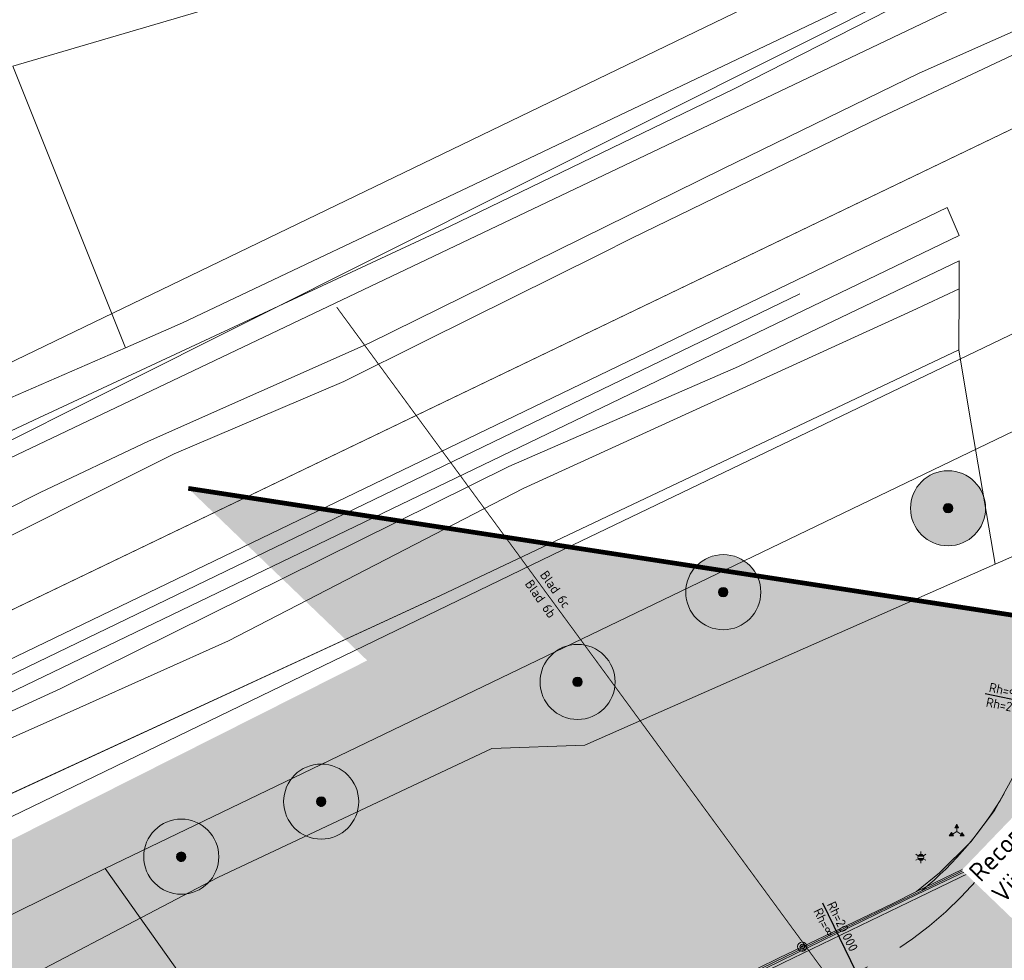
# Model space of a CAD drawing. Header units: metres. Extents: x 163543 to 168130, y 402678 to 405437.
# Tile 212 of 656: x 165410 to 165463, y 403862 to 403912. Entities that reach past the tile are written whole.
import ezdxf
from ezdxf.enums import TextEntityAlignment as Align

# ---------------------------------------------------------------- set-up
doc = ezdxf.new("R2010")
doc.units = ezdxf.units.M
for name, pattern in [('X-CA190022.004-UO-ALM_Assen$0$AM-AS', [16, 10, -2, 2, -2]), ('X-CA190022.004-UO-TXT_Tekst 1op200$0$AL-DETAILS', [5.2, 2, -1.2, 2]), ('X-CA190022.004-UO-TXT_Tekst 1op200$0$AL-TEKENBLADGRENS', [11.5, 2.5, -1.5, 1, -1.5, 1, -1.5, 2.5])]:
    doc.linetypes.add(name, pattern=pattern)
doc.layers.get('0').update_dxf_attribs({"lineweight": 25})
for name, color, linetype, lineweight in [('X-CA190022.004-UO-ALM_Assen$0$N-WE-AM-AS_WEG-G', 10, 'X-CA190022.004-UO-ALM_Assen$0$AM-AS', 25), ('X-CA190022.004-UO-ALM_Assen$0$N-WE-AM-TANGENTPUNT-T25', 7, 'Continuous', 25), ('X-CA190022.004-UO-BGT_Ondergrond$0$B-WE-VW-BEWEGWIJZERING_DRAAGCONSTRUCTIE-S', 7, 'Continuous', 25), ('X-CA190022.004-UO-BGT_Ondergrond$0$GE_244_Taludlijn_Lijn_GEM', 253, 'Continuous', 9), ('X-CA190022.004-UO-BGT_Ondergrond$0$GE_251_SPRTrein_as_Lijn_GEM', 253, 'Continuous', 9), ('X-CA190022.004-UO-BGT_Ondergrond$0$GE_314_WGDRijbaanLokaleweg_Vlak_GEM', 253, 'Continuous', 9), ('X-CA190022.004-UO-BGT_Ondergrond$0$GE_316_WGDFietspad_Vlak_GEM', 253, 'Continuous', 9), ('X-CA190022.004-UO-BGT_Ondergrond$0$GE_317_WGDVoetpad_Vlak_GEM', 253, 'Continuous', 9), ('X-CA190022.004-UO-BGT_Ondergrond$0$GE_367_OWGBerm_groenvoorziening_grasenk_GEM', 253, 'Continuous', 9), ('X-CA190022.004-UO-BGT_Ondergrond$0$GE_401_OTDErf_Vlak_GEM', 253, 'Continuous', 9), ('X-CA190022.004-UO-BGT_Ondergrond$0$GE_476_BTDGraslandagrarisch_Vlak_GEM', 253, 'Continuous', 9), ('X-CA190022.004-UO-BGT_Ondergrond$0$GE_478_BTDGroenvoorziening_bosplantsoen_GEM', 253, 'Continuous', 9), ('X-CA190022.004-UO-BGT_Ondergrond$0$GE_504_WTDWaterloop_sloot_Vlak_GEM', 253, 'Continuous', 9), ('X-CA190022.004-UO-BGT_Ondergrond$0$GE_541_OWTOever_slootkant_Vlak_GEM', 253, 'Continuous', 9), ('X-CA190022.004-UO-BGT_Ondergrond$0$GE_861_PALLichtmast_Punt_GEM', 253, 'Continuous', 9), ('X-CA190022.004-UO-DTM inmeting_v0.1$0$B-WE-RI-HWA_KOLK-S', 246, 'Continuous', 0), ('X-CA190022.004-UO-DTM inmeting_v0.1$0$B-WE-VH-KANTOPSLUITING_ACHTERKANTBAND-G', 246, 'Continuous', 0), ('X-CA190022.004-UO-DTM inmeting_v0.1$0$B-WE-VH-KANTOPSLUITING_VOORKANTBAND-G', 246, 'Continuous', 0), ('X-CA190022.004-UO-DTM inmeting_v0.1$0$B-WE-VH-VERHARDING_ASFALT-G', 246, 'Continuous', 0), ('X-CA190022.004-UO-DWM_Beplanting$0$B-WE-GR-BOOM-S AFKOMSTIG UIT BGT', 252, 'Continuous', 0), ('X-CA190022.004-UO-KAD_Percelen$0$B-WE-KG-GRENS_PERCEEL-GV', 150, 'Continuous', 9), ('X-CA190022.004-UO-TXT_Tekst 1op200$0$BLADEN', 7, 'Continuous', 25), ('X-CA190022.004-UO-TXT_Tekst 1op200$0$X-XX-AL-T35', 7, 'Continuous', 35), ('X-CA190022.004-UO-TXT_Tekst 1op200$0$X-XX-AL-TEKENBLADGRENS-G', 7, 'X-CA190022.004-UO-TXT_Tekst 1op200$0$AL-TEKENBLADGRENS', 35), ('X-CA190022.004-UO-TXT_Tekst 1op200$0$X-XX-AL-VERWIJZING_DETAIL-G', 7, 'X-CA190022.004-UO-TXT_Tekst 1op200$0$AL-DETAILS', 0), ('X-CA190022.004-UO-WHM_Putten en kolken combi_v0.1$0$KOLK INMETING', 251, 'Continuous', 18)]:
    doc.layers.add(name, color=color, linetype=linetype, lineweight=lineweight)
doc.layers.add('X-CA190022.004-UO-DWM_Beplanting$0$B-WE-GR-BOOM-S AFKOMSTIG UIT BOMENBESTAND GEMEENTE', color=252, linetype='Continuous')
doc.layers.add('X-CA190022.004-UO-DWM_Beplanting$0$N-GV-GR-GRAS-A-200', color=7, linetype='Continuous')
doc.layers.add('X-CA190022.004-UO-TXT_Tekst 1op200$0$X-XX-AL-VERWIJZING-V', color=253, linetype='Continuous', lineweight=0, transparency=0.4)
doc.styles.add('X-CA190022.004-UO-ALM_Assen$0$NLCS-ISO', font='NLCS-ISO.ttf')
doc.styles.add('X-CA190022.004-UO-BGT_Ondergrond$0$NLCS-ISO', font='NLCS-ISO.ttf')
doc.styles.add('X-CA190022.004-UO-DTM inmeting_v0.1$0$ISOCPEUR 9 PT', font='isocpeur.ttf', dxfattribs={"height": 2.4402})
doc.styles.add('X-CA190022.004-UO-TXT_Tekst 1op200$0$NLCS-ISO-M200-T25', font='NLCS-ISO.ttf', dxfattribs={"height": 0.5})
doc.styles.add('X-CA190022.004-UO-TXT_Tekst 1op200$0$NLCS-ISO-M200-T35', font='NLCS-ISO.ttf', dxfattribs={"height": 0.7})
doc.styles.add('X-CA190022.004-UO-WHM_Putten en kolken combi_v0.1$0$ISOCPEUR 9 PT', font='isocpeur.ttf', dxfattribs={"height": 2.4402})

# ---------------------------------------------------------------- blocks, each defined once
blk = doc.blocks.new('X-CA190022.004-UO-BGT_Ondergrond$0$N-SIE-WEG_LICHTMAST-SO')
h = blk.add_hatch(color=256)
h.paths.add_polyline_path([(1.16, 0.5, 0.658505), (-1.16, 0.5)])
h.paths.add_polyline_path([(-1.16, -0.5, 0.658505), (1.16, -0.5)])
at = {"flags": 128}
for points in [[(-2.19, 1.27), (-1.1, 0.63)], [(-1.16, 0.5), (1.16, 0.5)], [(0, 1.27), (0, 2.53)], [(1.1, 0.63), (2.19, 1.27)], [(-2.19, -1.27), (-1.1, -0.63)], [(-1.16, -0.5), (1.16, -0.5)], [(0, -1.27), (0, -2.53)], [(2.19, -1.27), (1.1, -0.63)]]:
    blk.add_lwpolyline(points, dxfattribs=at)
at = {"ltscale": 0.5}
blk.add_circle((0, 0), 1.27, dxfattribs=at)
at = {"style": 'X-CA190022.004-UO-BGT_Ondergrond$0$NLCS-ISO'}
blk.add_attdef('TYPE', text='', height=1.8, dxfattribs=at).set_placement((0, 2.53), align=Align.BOTTOM_CENTER)
blk = doc.blocks.new('X-CA190022.004-UO-BGT_Ondergrond$0$IMGEOLichtmastpaal')
at = {"xscale": 5, "yscale": 5, "zscale": 5}
blk.add_blockref('X-CA190022.004-UO-BGT_Ondergrond$0$N-SIE-WEG_LICHTMAST-SO', (0, 6.4), dxfattribs=at)
blk = doc.blocks.new('X-CA190022.004-UO-BGT_Ondergrond$0$SIE-WEG_VERKEERSBORD_WEGWIJZER-SO')
at = {"linetype": 'ByBlock', "lineweight": 18}
h = blk.add_hatch(color=0, dxfattribs=at)
h.dxf.hatch_style = 1
h.paths.add_polyline_path([(0.5, 1), (0, 2), (-0.5, 1)])
h = blk.add_hatch(color=0, dxfattribs=at)
h.dxf.hatch_style = 1
h.paths.add_polyline_path([(-1.38, -0.22), (-2, -1.15), (-0.88, -1.09)])
h = blk.add_hatch(color=0, dxfattribs=at)
h.dxf.hatch_style = 1
h.paths.add_polyline_path([(1.38, -0.22), (2, -1.15), (0.88, -1.09)])
at = {"color": 0, "linetype": 'ByBlock', "lineweight": 18}
for points in [[(-1.13, -0.65), (0, 0)], [(0, 1), (0, 0)], [(1.13, -0.65), (0, 0)]]:
    blk.add_lwpolyline(points, dxfattribs=at)
for points in [[(0.5, 1), (0, 2), (-0.5, 1)], [(-1.38, -0.22), (-2, -1.15), (-0.88, -1.09)], [(1.38, -0.22), (2, -1.15), (0.88, -1.09)]]:
    blk.add_lwpolyline(points, close=True, dxfattribs=at)
blk = doc.blocks.new('X-CA190022.004-UO-DTM inmeting_v0.1$0$kolk 1.03')
at = {"layer": 'X-CA190022.004-UO-DTM inmeting_v0.1$0$B-WE-RI-HWA_KOLK-S'}
blk.add_circle((0, 0), 0.25, dxfattribs=at)
at = {"layer": 'X-CA190022.004-UO-DTM inmeting_v0.1$0$B-WE-RI-HWA_KOLK-S', "insert": (0, 0), "char_height": 0.244, "attachment_point": 5, "style": 'X-CA190022.004-UO-DTM inmeting_v0.1$0$ISOCPEUR 9 PT'}
blk.add_mtext_dynamic_manual_height_columns('K', width=0.2523, gutter_width=12.2, heights=[0], dxfattribs=at)
blk = doc.blocks.new('X-CA190022.004-UO-DWM_Beplanting$0$SGR-BOOM_01-SO')
at = {"linetype": 'ByBlock', "lineweight": 18}
h = blk.add_hatch(color=0, dxfattribs=at)
h.dxf.hatch_style = 1
edge = h.paths.add_edge_path()
edge.add_arc((0, 0), 0.25, 0, 360)
at = {"color": 0, "linetype": 'ByBlock', "lineweight": 18}
for radius in [2, 0.25]:
    blk.add_circle((0, 0), radius, dxfattribs=at)
blk = doc.blocks.new('X-CA190022.004-UO-DWM_Beplanting$0$IMGEOBoom')
at = {"transparency": 33554457}
h = blk.add_hatch(color=256, dxfattribs=at)
h.dxf.hatch_style = 1
edge = h.paths.add_edge_path()
edge.add_arc((0, 0), 100, 0, 360)
edge = h.paths.add_edge_path(flags=17)
edge.add_arc((0, 0), 12.5, 0, 360)
h = blk.add_hatch()
h.set_pattern_fill('ANGLE', color=256)
h.set_pattern_definition([(0, (0, 0), (0, 6.985), [5.08, -1.905]), (90, (0, 0), (-6.985, 4e-16), [5.08, -1.905])])
edge = h.paths.add_edge_path(flags=17)
edge.add_arc((0, 0), 12.5, 0, 360)
at = {"layer": 'X-CA190022.004-UO-DWM_Beplanting$0$N-GV-GR-GRAS-A-200'}
h = blk.add_hatch(color=256, dxfattribs=at)
h.dxf.hatch_style = 1
edge = h.paths.add_edge_path(flags=17)
edge.add_arc((0, 0), 12.5, 0, 360)
at = {"xscale": 50, "yscale": 50, "zscale": 50}
blk.add_blockref('X-CA190022.004-UO-DWM_Beplanting$0$SGR-BOOM_01-SO', (0, 0), dxfattribs=at)
blk = doc.blocks.new('X-CA190022.004-UO-WHM_Putten en kolken combi_v0.1$0$kolk 1.03')
blk.add_circle((0, 0), 0.25)
at = {"insert": (0, 0), "char_height": 0.244, "attachment_point": 5, "style": 'X-CA190022.004-UO-WHM_Putten en kolken combi_v0.1$0$ISOCPEUR 9 PT'}
blk.add_mtext_dynamic_manual_height_columns('K', width=0.25229, gutter_width=12.201, heights=[0], dxfattribs=at)

msp = doc.modelspace()

# ---------------------------------------------------------------- hatches: boundary and pattern name
at = {"layer": 'X-CA190022.004-UO-TXT_Tekst 1op200$0$X-XX-AL-VERWIJZING-V'}
h = msp.add_hatch(color=256, dxfattribs=at)
h.dxf.hatch_style = 1
h.paths.add_polyline_path([(165464.919, 403840.427), (165429.383, 403874.578), (165436.637, 403882.126), (165438.662, 403884.233), (165419.079, 403887.244), (165428.612, 403878.083), (165285.905, 403806.186), (165302.209, 403758.452)])
h = msp.add_hatch(color=256, dxfattribs=at)
h.dxf.hatch_style = 1
h.paths.add_polyline_path([(165449.202, 403882.613), (165440.315, 403883.979), (165436.637, 403882.126), (165429.383, 403874.578), (165464.919, 403840.427), (165467.631, 403841.794), (165469.033, 403843.252)])
h = msp.add_hatch(color=256, dxfattribs=at)
h.dxf.hatch_style = 1
h.paths.add_polyline_path([(165440.315, 403883.979), (165438.662, 403884.233), (165436.637, 403882.126)])
h = msp.add_hatch(color=256, dxfattribs=at)
h.dxf.hatch_style = 1
h.paths.add_polyline_path([(165471.506, 403877.339), (165470.295, 403878.587), (165468.473, 403879.052), (165464.873, 403880.204), (165449.202, 403882.613), (165469.033, 403843.252), (165489.15, 403864.185)])

# ---------------------------------------------------------------- linework, layer by layer
at = {"layer": 'X-CA190022.004-UO-ALM_Assen$0$N-WE-AM-AS_WEG-G', "linetype": 'X-CA190022.004-UO-ALM_Assen$0$AM-AS', "lineweight": 18, "flags": 128}
msp.add_lwpolyline([(163996.334, 403048.708), (164190.428, 403269.702, -0.042486), (164203.13, 403281.901, -0.059508), (164394.91, 403402.509, 0.004627), (164427.609, 403418.376, -0.157573), (164448.898, 403421.56, 0.154381), (164469.795, 403424.552), (164600.315, 403487.369, -0.209691), (164620.389, 403488.075, 0.209331), (164640.431, 403488.767), (164764.018, 403548.037, -0.149301), (164778.457, 403550.23, 0.1997), (164797.071, 403554.955), (164807.437, 403562.718, 0.087199), (164813.361, 403569.026, -0.136187), (164823.414, 403577.842), (165121.427, 403721.534), (165178.772, 403748.854, -0.027628), (165181.326, 403749.902), (165206.702, 403758.712, -0.228175), (165222.216, 403756.927, 0.262526), (165239.877, 403756.048), (165316.357, 403794.295, -0.002956), (165321.66, 403796.908), (165454.676, 403861.474, 0.23372), (165465.542, 403875.483), (165466.039, 403877.93, -0.138247), (165476.467, 403898.194), (165483.323, 403905.54), (165502.013, 403925.318, 0.002701), (165511.627, 403935.531), (165520.324, 403945.455), (165525.692, 403951.366), (165530.615, 403956.367, -0.067804), (165540.386, 403964.278), (165579.008, 403987.566, 0.233996), (165587.607, 404001.027, -0.257888), (165597.631, 404015.262), (165668.806, 404049.862, 0.124118), (165680.965, 404060.093), (165692.91, 404076.671, -0.330379), (165732.646, 404089.323, 0.184611), (165745.492, 404089.775), (165892.325, 404151.907, 0.025067), (165914.878, 404162.813, -0.010717), (165924.387, 404167.754), (166007.57, 404208.726, -0.019073), (166018.017, 404213.386, -0.104113), (166035.06, 404216.38), (166071.364, 404215.162, 0.120943), (166079.763, 404216.927), (166253.115, 404300.212, 0.13702), (166261.203, 404307.309, -0.137066), (166269.294, 404314.407), (166458.055, 404405.053, -0.054959), (166465.293, 404407.596), (166474.012, 404409.62, 0.055121), (166477.744, 404410.933), (166509.846, 404426.374, 0.067066), (166514.307, 404429.311, -0.067277), (166518.783, 404432.256), (166556.669, 404450.44, -0.017321), (166566.185, 404454.609, 0.016602), (166575.312, 404458.591), (166597.751, 404469.282, 0.132978), (166635.089, 404501.312, -0.040273), (166645.175, 404513.84), (166648.196, 404517.029, -0.072027), (166677.02, 404539.8), (166677.246, 404539.931, -0.089333), (166717.817, 404554.586), (166734.29, 404557.387, 0.162804), (166748.275, 404564.868, -0.09225), (166757.883, 404571.874), (166814.895, 404599.135, -0.032371), (166817.296, 404600.098), (166825.54, 404602.798, 0.083096), (166832.851, 404606.627, -0.051041), (166841.551, 404611.916), (166891.289, 404635.589, -0.108035), (166898.777, 404637.334), (166928.242, 404637.739, 0.209269), (166941.385, 404643.709, -0.026762), (166980.536, 404682.861, -0.026198), (167007.229, 404704.425, -0.019993), (167033.13, 404721.66), (167034.933, 404722.758, -0.028502), (167071.485, 404742.263), (167095.887, 404753.549, 0.061079), (167112.435, 404763.813, -0.01638), (167116.342, 404766.748), (167122.496, 404771.065, -0.093473), (167132.24, 404775.479), (167140.621, 404777.52, -0.056178), (167157.198, 404779.63), (167189.731, 404780.099, -0.091291), (167196.158, 404779.011), (167222.307, 404769.473, 0.203837), (167236.378, 404770.212, 0.017826), (167328.832, 404819.552), (167395.677, 404858.349, 0.031256), (167406.067, 404865.281), (167511.469, 404945.55)], format="xyb", dxfattribs=at)
at = {"layer": 'X-CA190022.004-UO-ALM_Assen$0$N-WE-AM-TANGENTPUNT-T25', "linetype": 'Continuous', "lineweight": 25}
for p, q in [((165465.542, 403875.483), (165461.524, 403876.299)), ((165454.676, 403861.474), (165452.886, 403865.162))]:
    msp.add_line(p, q, dxfattribs=at)
at = {"layer": 'X-CA190022.004-UO-BGT_Ondergrond$0$GE_244_Taludlijn_Lijn_GEM'}
for p, q in [((165207.914, 403783.806), (165464.701, 403907.211)), ((165432.514, 403881.549), (165460.119, 403894.625)), ((165392.748, 403863.197), (165432.514, 403881.549))]:
    msp.add_line(p, q, dxfattribs=at)
at = {"layer": 'X-CA190022.004-UO-BGT_Ondergrond$0$GE_251_SPRTrein_as_Lijn_GEM'}
for p, q in [((165206.967, 403780.505), (165459.506, 403902.202)), ((165459.506, 403902.202), (165460.152, 403900.711)), ((165207.634, 403779.154), (165460.152, 403900.711)), ((165403.135, 403874.178), (165451.665, 403897.599))]:
    msp.add_line(p, q, dxfattribs=at)
at = {"layer": 'X-CA190022.004-UO-BGT_Ondergrond$0$GE_314_WGDRijbaanLokaleweg_Vlak_GEM', "flags": 128}
msp.add_lwpolyline([(165317.94, 403797.77), (165450.872, 403862.295), (165453.492, 403863.567), (165458.165, 403865.835), (165462.706, 403868.039), (165466.438, 403869.85), (165467.289, 403870.263), (165468.64, 403870.919), (165502.733, 403887.468), (165505.358, 403882.061), (165500.643, 403879.766), (165497.473, 403878.224), (165471.615, 403865.64), (165471.159, 403865.418), (165454.377, 403857.324), (165435.261, 403848.004), (165428.91, 403844.923), (165428.309, 403844.631), (165413.209, 403837.305), (165410.8, 403836.137), (165410.141, 403835.817), (165404.196, 403832.933)], dxfattribs=at)
at = {"layer": 'X-CA190022.004-UO-BGT_Ondergrond$0$GE_316_WGDFietspad_Vlak_GEM', "flags": 128}
msp.add_lwpolyline([(165467.087, 403873.599), (165466.438, 403869.85), (165462.706, 403868.039), (165458.165, 403865.835)], dxfattribs=at)
at = {"layer": 'X-CA190022.004-UO-BGT_Ondergrond$0$GE_316_WGDFietspad_Vlak_GEM'}
msp.add_arc((165445.613, 403880.94), 19.639, 309.7251, 329.5735, dxfattribs=at)
at = {"layer": 'X-CA190022.004-UO-BGT_Ondergrond$0$GE_317_WGDVoetpad_Vlak_GEM', "flags": 128}
msp.add_lwpolyline([(165391.509, 403867.064), (165412.295, 403876.591), (165436.153, 403888.417), (165448.387, 403893.737), (165460.145, 403899.354), (165460.137, 403897.876), (165457.635, 403896.695), (165436.928, 403887.232), (165421.232, 403879.128), (165413.3, 403875.583), (165398.279, 403868.914)], dxfattribs=at)
at = {"layer": 'X-CA190022.004-UO-BGT_Ondergrond$0$GE_367_OWGBerm_groenvoorziening_grasenk_GEM', "flags": 128}
for points in [[(165405.934, 403882.882), (165418.322, 403889.087), (165427.369, 403892.934), (165431.711, 403895.092), (165440.947, 403899.683), (165442.706, 403900.557), (165455.967, 403906.999), (165466.917, 403912.152), (165480.008, 403918.483), (165493.464, 403925.411), (165499.33, 403929.427), (165501.371, 403932.143), (165502.06, 403935.175), (165499.74, 403937.17), (165499.089, 403936.746), (165501.693, 403939.269), (165501.649, 403938.443), (165503.293, 403936.224)], [(165293.243, 403818.777), (165284.196, 403814.846), (165255.308, 403799.755), (165247.366, 403795.437), (165241.242, 403792.881), (165230.972, 403787.816), (165218.964, 403782.861), (165213.949, 403780.601), (165208.313, 403777.778), (165207.932, 403778.55), (165207.634, 403779.154), (165206.967, 403780.505), (165206.793, 403780.855), (165205.831, 403782.805), (165207.914, 403783.806), (165464.701, 403907.211), (165473.164, 403911.845), (165493.413, 403921.777), (165496.769, 403924.303), (165499.833, 403927.674), (165503.305, 403931.968)], [(165503.305, 403931.968), (165499.833, 403927.674), (165496.769, 403924.303), (165493.413, 403921.777), (165473.164, 403911.845), (165464.701, 403907.211), (165207.914, 403783.806)], [(165466.261, 403885.063), (165462.062, 403883.216), (165460.702, 403891.202), (165460.119, 403894.625), (165460.137, 403897.876), (165460.145, 403899.354), (165448.387, 403893.737), (165436.153, 403888.417), (165412.295, 403876.591), (165391.509, 403867.064), (165368.435, 403854.932), (165343.545, 403843.011), (165325.329, 403834.292), (165293.243, 403818.777)], [(165398.279, 403868.914), (165413.3, 403875.583), (165421.232, 403879.128), (165436.928, 403887.232), (165457.635, 403896.695), (165460.137, 403897.876), (165460.119, 403894.625)], [(165460.119, 403894.625), (165432.514, 403881.549), (165392.748, 403863.197)], [(165406.946, 403859.353), (165420.653, 403866.529), (165435.255, 403873.401), (165440.197, 403873.578), (165462.062, 403883.216), (165466.261, 403885.063)], [(165458.165, 403865.835), (165453.492, 403863.567), (165450.872, 403862.295), (165317.94, 403797.77), (165231.732, 403754.658), (165230.844, 403754.214), (165229.928, 403753.755), (165229.746, 403753.668)]]:
    msp.add_lwpolyline(points, dxfattribs=at)
at = {"layer": 'X-CA190022.004-UO-BGT_Ondergrond$0$GE_367_OWGBerm_groenvoorziening_grasenk_GEM', "extrusion": (0, 0, -1)}
msp.add_arc((-165445.613, 403880.94), 19.639, 210.4265, 230.2749, dxfattribs=at)
at = {"layer": 'X-CA190022.004-UO-BGT_Ondergrond$0$GE_401_OTDErf_Vlak_GEM', "flags": 128}
msp.add_lwpolyline([(165448.956, 403939.557), (165454.087, 403922.754), (165409.739, 403909.722), (165415.735, 403894.733), (165408.775, 403891.707)], dxfattribs=at)
at = {"layer": 'X-CA190022.004-UO-BGT_Ondergrond$0$GE_476_BTDGraslandagrarisch_Vlak_GEM', "flags": 128}
msp.add_lwpolyline([(165453.858, 403912.723), (165435.027, 403903.751), (165418.774, 403896.054), (165415.735, 403894.733), (165409.739, 403909.722), (165454.087, 403922.754)], dxfattribs=at)
at = {"layer": 'X-CA190022.004-UO-BGT_Ondergrond$0$GE_478_BTDGroenvoorziening_bosplantsoen_GEM', "flags": 128}
msp.add_lwpolyline([(165392.748, 403863.197), (165432.514, 403881.549), (165460.119, 403894.625), (165460.702, 403891.202), (165462.062, 403883.216), (165440.197, 403873.578), (165435.255, 403873.401), (165420.653, 403866.529), (165406.946, 403859.353)], dxfattribs=at)
at = {"layer": 'X-CA190022.004-UO-BGT_Ondergrond$0$GE_504_WTDWaterloop_sloot_Vlak_GEM', "flags": 128}
msp.add_lwpolyline([(165394.37, 403883.117), (165410.855, 403890.87), (165432.998, 403901.193), (165448.153, 403908.51), (165467.316, 403918.285), (165493.188, 403930.978), (165497.688, 403934.283), (165499.377, 403935.428), (165499.928, 403935.611), (165500.722, 403934.769), (165500.495, 403934.327), (165499.733, 403932.417), (165498.172, 403930.507), (165492.915, 403926.449), (165471.659, 403915.411), (165458.016, 403909.344), (165447.554, 403904.256), (165428.723, 403894.968), (165416.964, 403889.751), (165411.186, 403887.025), (165399.808, 403881.291)], dxfattribs=at)
at = {"layer": 'X-CA190022.004-UO-BGT_Ondergrond$0$GE_541_OWTOever_slootkant_Vlak_GEM', "flags": 128}
for points in [[(165399.808, 403881.291), (165411.186, 403887.025), (165416.964, 403889.751), (165428.723, 403894.968), (165447.554, 403904.256), (165458.016, 403909.344), (165471.659, 403915.411), (165492.915, 403926.449), (165498.172, 403930.507), (165499.733, 403932.417), (165500.495, 403934.327), (165500.722, 403934.769), (165499.928, 403935.611), (165499.377, 403935.428), (165497.688, 403934.283), (165493.188, 403930.978), (165467.316, 403918.285), (165448.153, 403908.51), (165432.998, 403901.193), (165410.855, 403890.87), (165394.37, 403883.117)], [(165480.008, 403918.483), (165466.917, 403912.152), (165455.967, 403906.999), (165442.706, 403900.557), (165440.947, 403899.683), (165431.711, 403895.092), (165427.369, 403892.934), (165418.322, 403889.087), (165405.934, 403882.882)], [(165408.775, 403891.707), (165415.735, 403894.733), (165418.774, 403896.054), (165435.027, 403903.751), (165453.858, 403912.723)]]:
    msp.add_lwpolyline(points, dxfattribs=at)
at = {"layer": 'X-CA190022.004-UO-DTM inmeting_v0.1$0$B-WE-VH-KANTOPSLUITING_ACHTERKANTBAND-G'}
msp.add_polyline3d([(165501.834, 403887.087, 9.133), (165495.654, 403884.1, 9.106), (165490.189, 403881.458, 9.087), (165484.135, 403878.535, 9.054), (165477.757, 403875.421, 9.066), (165471.732, 403872.493, 9.057), (165469.155, 403871.225, 9.055), (165468.686, 403871.021, 8.999), (165468.608, 403870.974, 9.005), (165468.299, 403870.83, 8.977), (165466.572, 403869.975, 8.983), (165466.434, 403869.927, 8.983), (165462.253, 403867.901, 8.978), (165457.869, 403865.783, 8.957), (165456.577, 403865.12, 9.048), (165450.564, 403862.245, 9.049), (165445.935, 403859.972, 9.048), (165439.705, 403856.957, 9.056), (165434.495, 403854.445, 9.041)], dxfattribs=at)
at = {"layer": 'X-CA190022.004-UO-DTM inmeting_v0.1$0$B-WE-VH-KANTOPSLUITING_VOORKANTBAND-G'}
msp.add_polyline3d([(165501.899, 403886.965, 9.019), (165495.666, 403883.943, 8.989), (165490.309, 403881.35, 8.972), (165484.224, 403878.411, 8.95), (165477.789, 403875.279, 8.936), (165471.765, 403872.337, 8.941), (165468.579, 403870.798, 8.947), (165466.438, 403869.761, 8.955), (165462.299, 403867.725, 8.968), (165457.929, 403865.642, 8.955), (165450.653, 403862.099, 8.916), (165446.024, 403859.844, 8.926), (165439.772, 403856.804, 8.932), (165434.54, 403854.306, 8.921)], dxfattribs=at)
at = {"layer": 'X-CA190022.004-UO-DTM inmeting_v0.1$0$B-WE-VH-VERHARDING_ASFALT-G'}
for points in [[(165501.974, 403886.811, 9.058), (165495.742, 403883.788, 9.017), (165490.417, 403881.201, 9.011), (165484.284, 403878.244, 8.985), (165477.906, 403875.153, 8.979), (165471.807, 403872.167, 8.971), (165468.661, 403870.61, 8.98), (165466.553, 403869.57, 8.991), (165462.338, 403867.569, 8.97), (165457.977, 403865.462, 8.974), (165450.771, 403861.977, 8.946), (165446.101, 403859.702, 8.968), (165439.882, 403856.682, 8.977), (165434.629, 403854.137, 8.963)], [(165457.869, 403865.783, 8.957), (165459.091, 403866.783, 8.947), (165460.759, 403868.427, 9.022), (165462.028, 403870.095, 9.034), (165462.959, 403871.796, 9.065), (165463.574, 403873.865, 9.098), (165464.204, 403876.693, 9.154)]]:
    msp.add_polyline3d(points, dxfattribs=at)
at = {"layer": 'X-CA190022.004-UO-KAD_Percelen$0$B-WE-KG-GRENS_PERCEEL-GV', "flags": 128}
for points in [[(165302.032, 403912.162), (165323.1, 403852.205), (165489.46, 403932.49), (165497.079, 403937.449), (165494.566, 403939.736), (165500.126, 403945.838), (165489.71, 403955.04), (165441.61, 403941.12), (165440.17, 403940.75), (165404.32, 403931.58), (165375.738, 403924.264), (165341.22, 403915.43), (165340.41, 403918.62), (165333.59, 403916.86), (165312.86, 403912.2)], [(165513.006, 403935.006), (165507.8, 403939), (165372.327, 403871.117), (165504.764, 403934.187), (165505.996, 403931.629)], [(165198.984, 403783.721), (165203.794, 403770.499), (165219.371, 403778.022), (165261.19, 403798.093), (165312.395, 403823.042), (165377.01, 403853.973), (165439.548, 403884.215), (165525.447, 403925.461), (165513.006, 403935.006), (165505.996, 403931.629), (165504.764, 403934.187), (165372.327, 403871.117), (165276.3, 403823), (165276.248, 403824.924), (165211.72, 403793.834), (165208.803, 403792.162), (165203.98, 403789.794), (165205.414, 403786.827)], [(165206.02, 403764.38), (165414.648, 403867.011), (165488.008, 403902.301), (165500.095, 403908.046), (165516.162, 403915.666), (165529.8, 403922.245), (165525.447, 403925.461), (165439.548, 403884.215), (165377.01, 403853.973), (165312.395, 403823.042), (165261.19, 403798.093), (165219.371, 403778.022), (165203.794, 403770.499)]]:
    msp.add_lwpolyline(points, close=True, dxfattribs=at)
for points in [[(165196.7, 403790), (165276.2, 403826.7), (165276.248, 403824.924), (165276.3, 403823), (165372.327, 403871.117), (165507.8, 403939), (165504.3, 403942.15), (165497.079, 403937.449), (165489.46, 403932.49), (165323.1, 403852.205), (165220.21, 403802.55), (165215.14, 403802.41), (165211.94, 403806.63), (165196.73, 403847.93)], [(165497.667, 403757.082), (165501.252, 403778.269), (165482.14, 403813.619), (165476.531, 403838.4), (165471.394, 403861.093), (165490.886, 403870.6), (165502.278, 403876.156), (165512.515, 403881.147), (165488.008, 403902.301), (165414.648, 403867.011), (165432.29, 403842.158), (165433.171, 403842.55), (165456.543, 403853.918), (165459.871, 403852.29), (165465.213, 403828.507), (165469.095, 403811.313), (165472.909, 403794.011), (165474.352, 403787.415), (165476.721, 403776.593), (165481.531, 403755.119)], [(165351.9, 403704.52), (165346.422, 403722.843), (165341.778, 403738.226), (165339.715, 403744.989), (165335.033, 403760.58), (165333.667, 403765.189), (165326.91, 403787.77), (165328.86, 403792.06), (165344.837, 403799.606), (165350.46, 403802.354), (165355.726, 403804.927), (165366.642, 403810.195), (165383.276, 403818.291), (165411.563, 403832.058), (165422.405, 403837.322), (165432.29, 403842.158), (165414.648, 403867.011), (165206.02, 403764.38), (165209.499, 403754.807), (165213.209, 403743.079), (165216.538, 403731.109), (165219.578, 403719.089), (165228.485, 403680.885)]]:
    msp.add_lwpolyline(points, dxfattribs=at)
at = {"layer": 'X-CA190022.004-UO-TXT_Tekst 1op200$0$X-XX-AL-TEKENBLADGRENS-G', "const_width": 0.05, "flags": 128}
msp.add_lwpolyline([(165467.518, 403841.676), (165426.987, 403896.892)], dxfattribs=at)
at = {"layer": 'X-CA190022.004-UO-TXT_Tekst 1op200$0$X-XX-AL-VERWIJZING_DETAIL-G', "const_width": 0.25, "flags": 128}
msp.add_lwpolyline([(165489.15, 403864.185), (165471.506, 403877.339), (165470.295, 403878.587), (165468.473, 403879.052), (165464.873, 403880.204), (165419.079, 403887.244)], dxfattribs=at)

# ---------------------------------------------------------------- block references
at = {"layer": 'X-CA190022.004-UO-BGT_Ondergrond$0$B-WE-VW-BEWEGWIJZERING_DRAAGCONSTRUCTIE-S', "xscale": 0.2, "yscale": 0.2, "zscale": 0.2}
msp.add_blockref('X-CA190022.004-UO-BGT_Ondergrond$0$SIE-WEG_VERKEERSBORD_WEGWIJZER-SO', (165460.012, 403868.97), dxfattribs=at)
at = {"layer": 'X-CA190022.004-UO-BGT_Ondergrond$0$GE_861_PALLichtmast_Punt_GEM', "xscale": 0.025, "yscale": 0.025, "zscale": 0.025}
msp.add_blockref('X-CA190022.004-UO-BGT_Ondergrond$0$IMGEOLichtmastpaal', (165458.102, 403867.443), dxfattribs=at)
at = {"layer": 'X-CA190022.004-UO-DTM inmeting_v0.1$0$B-WE-RI-HWA_KOLK-S', "linetype": 'ByBlock', "lineweight": -2, "xscale": 0.5, "yscale": 0.5, "zscale": 0.5}
msp.add_blockref('X-CA190022.004-UO-DTM inmeting_v0.1$0$kolk 1.03', (165451.786, 403862.845, 9.032), dxfattribs=at)
at = {"layer": 'X-CA190022.004-UO-DWM_Beplanting$0$B-WE-GR-BOOM-S AFKOMSTIG UIT BGT', "xscale": 0.02, "yscale": 0.02, "zscale": 0.02}
for p in [(165459.55, 403886.186), (165447.58, 403881.719), (165439.818, 403876.939), (165426.161, 403870.567), (165418.706, 403867.636)]:
    msp.add_blockref('X-CA190022.004-UO-DWM_Beplanting$0$IMGEOBoom', p, dxfattribs=at)
at = {"layer": 'X-CA190022.004-UO-DWM_Beplanting$0$B-WE-GR-BOOM-S AFKOMSTIG UIT BOMENBESTAND GEMEENTE', "xscale": 0.02, "yscale": 0.02, "zscale": 0.02}
for p in [(165459.55, 403886.186), (165447.58, 403881.719), (165439.818, 403876.939), (165426.161, 403870.567), (165418.706, 403867.636)]:
    msp.add_blockref('X-CA190022.004-UO-DWM_Beplanting$0$IMGEOBoom', p, dxfattribs=at)
at = {"layer": 'X-CA190022.004-UO-WHM_Putten en kolken combi_v0.1$0$KOLK INMETING', "linetype": 'ByBlock', "lineweight": -2}
msp.add_blockref('X-CA190022.004-UO-WHM_Putten en kolken combi_v0.1$0$kolk 1.03', (165451.786, 403862.845, 9.032), dxfattribs=at)

# ---------------------------------------------------------------- texts
at = {"layer": 'X-CA190022.004-UO-ALM_Assen$0$N-WE-AM-TANGENTPUNT-T25', "linetype": 'Continuous', "lineweight": 25, "char_height": 0.5, "attachment_point": 1, "style": 'X-CA190022.004-UO-ALM_Assen$0$NLCS-ISO'}
for s, insert, rotation in [('Rh=∞', (165461.801, 403876.907), 348.5119), ('Rh=20.000', (165461.641, 403876.123), 348.5119), ('Rh=20.000', (165453.536, 403865.311), 295.8919), ('Rh=∞', (165452.816, 403864.962), 295.8919)]:
    msp.add_mtext(s, dxfattribs=dict(at, insert=insert, rotation=rotation))
at = {"layer": 'X-CA190022.004-UO-TXT_Tekst 1op200$0$BLADEN', "char_height": 0.5, "attachment_point": 4, "rotation": 305.1578, "style": 'X-CA190022.004-UO-TXT_Tekst 1op200$0$NLCS-ISO-M200-T25'}
for s, width, insert in [('Blad 6c', 2.34944, (165437.991, 403882.779)), ('Blad 6b', 2.36936, (165437.192, 403882.299))]:
    msp.add_mtext_dynamic_manual_height_columns(s, width=width, gutter_width=8.75, heights=[0], dxfattribs=dict(at, insert=insert))

# ---------------------------------------------------------------- next in the draw order: texts
at = {"layer": 'X-CA190022.004-UO-TXT_Tekst 1op200$0$X-XX-AL-T35', "insert": (165460.572, 403866.926), "char_height": 1, "attachment_point": 1, "rotation": 46.14, "style": 'X-CA190022.004-UO-TXT_Tekst 1op200$0$NLCS-ISO-M200-T35', "bg_fill": 3, "box_fill_scale": 1.2, "bg_fill_color": 256, "bg_fill_transparency": 0}
msp.add_mtext_dynamic_manual_height_columns('Reconstructie Vijverwijk door derden ', width=8.2163, gutter_width=8.75, heights=[0], dxfattribs=at)

doc.saveas('drawing.dxf')
